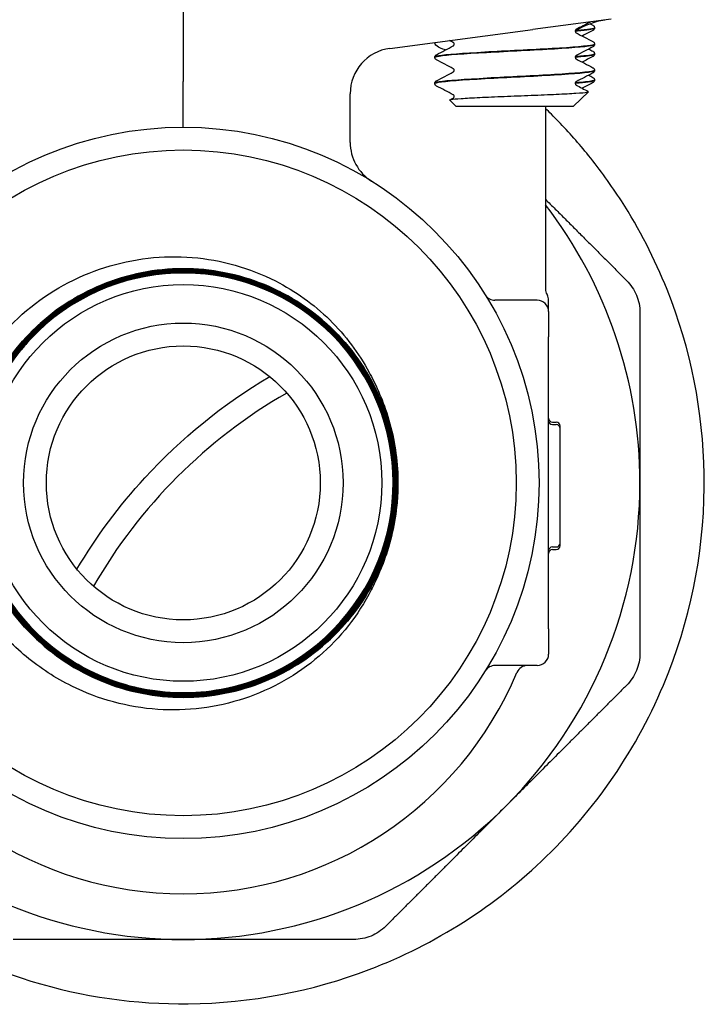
# Model space of a CAD drawing. Header units: inches. Extents: x 24 to 1128, y -94 to 748.
# Tile 485 of 573: x 933.74 to 935.62, y 258.89 to 261.58. Entities that reach past the tile are written whole.
import ezdxf

# ---------------------------------------------------------------- set-up
doc = ezdxf.new("R2010")
doc.units = ezdxf.units.IN
doc.header["$LTSCALE"] = 32
doc.header["$MEASUREMENT"] = 0
doc.layers.add('Visible (ANSI)', color=7, linetype='Continuous', lineweight=30)

msp = doc.modelspace()

# ---------------------------------------------------------------- linework, layer by layer
at = {"layer": 'Visible (ANSI)'}
for p, q in [((934.19166, 262.18862), (934.19166, 261.41225)), ((935.36297, 261.58269), (935.14815, 261.55441)), ((935.31759, 261.55974), (935.31759, 261.55907)), ((934.75713, 261.50293), (935.14815, 261.55441)), ((935.31759, 261.51477), (935.31759, 261.5141)), ((934.88009, 261.47902), (934.88009, 261.47835)), ((935.31759, 261.48824), (935.31759, 261.48757)), ((935.31759, 261.44327), (935.31759, 261.4426)), ((934.19166, 261.28737), (934.19166, 261.41225)), ((934.88009, 261.40752), (934.88009, 261.40685)), ((935.31759, 261.41674), (935.31759, 261.41607)), ((934.64844, 261.24571), (934.64844, 261.379)), ((935.25985, 261.34487), (935.30045, 261.38447)), ((934.93783, 261.34487), (934.92113, 261.36116)), ((934.93783, 261.34487), (935.25985, 261.34487)), ((935.18291, 261.34487), (935.18291, 260.84487)), ((935.16041, 260.81362), (935.04477, 260.81362)), ((935.19166, 260.78237), (935.19166, 260.81298)), ((935.19166, 260.78237), (935.19166, 260.71362)), ((935.19166, 260.58111), (935.19166, 260.71362)), ((935.19166, 260.04614), (935.19166, 260.58111)), ((935.20208, 260.48017), (935.2125, 260.48017)), ((935.20208, 260.47311), (935.2125, 260.47311)), ((935.22291, 260.46267), (935.22291, 260.46975)), ((935.22291, 260.14853), (935.22291, 260.4627)), ((935.20208, 260.13811), (935.2125, 260.13811)), ((935.20208, 260.13105), (935.2125, 260.13105)), ((935.22291, 260.14147), (935.22291, 260.14854)), ((935.19166, 259.91362), (935.19166, 260.04614)), ((935.19166, 259.91362), (935.19166, 259.84487)), ((935.16041, 259.81362), (935.04477, 259.81362))]:
    msp.add_line(p, q, dxfattribs=at)
for radius in [0.97375, 0.91125, 0.54316, 0.4375, 0.375]:
    msp.add_circle((934.19166, 260.31362), radius, dxfattribs=at)
for centre, radius, start, end in [((935.37041, 261.39456), 0.1875, 97.5, 124.32186), ((934.77344, 261.379), 0.125, 97.5, 180), ((934.77344, 261.24571), 0.125, 180, 238.02878), ((934.19166, 260.31362), 1.25, 0, 37.53324), ((934.19166, 260.31362), 0.57441, 139.86113, 136.72231), ((935.21416, 260.84487), 0.03125, 180, 210.68342), ((935.04477, 260.84487), 0.03125, 211.91138, 270), ((935.16041, 260.78237), 0.03125, 0, 90), ((935.16041, 260.81298), 0.03125, 0, 30.68342), ((934.19166, 260.31362), 0.57441, 136.72231, 139.86113), ((935.19166, 259.31362), 1.4375, 119.91628, 150.08372), ((935.20208, 260.49059), 0.01042, 180, 270), ((935.20208, 260.48353), 0.01042, 180, 270), ((935.2125, 260.46975), 0.01042, 0, 90), ((935.2125, 260.4627), 0.01042, 0, 90), ((934.19166, 260.31362), 0.5875, 358.62118, 1.76001), ((934.19166, 260.31362), 1.25, 315, 0), ((935.20208, 260.1277), 0.01042, 90, 180), ((935.20208, 260.12064), 0.01042, 90, 180), ((935.2125, 260.14853), 0.01042, 270, 0), ((935.2125, 260.14147), 0.01042, 270, 0), ((935.16041, 259.84487), 0.03125, 270, 0), ((935.04477, 259.78237), 0.03125, 90, 148.08862), ((935.13374, 259.78237), 0.03125, 90, 157.12307), ((934.19166, 260.17987), 0.99125, 202.87693, 337.12307), ((934.19166, 260.31362), 1.25, 225, 270), ((934.19166, 260.31362), 1.25, 270, 315)]:
    msp.add_arc(centre, radius, start, end, dxfattribs=at)
for points in [[(935.30601, 261.57519), (935.29295, 261.56836), (935.2799, 261.56152), (935.26686, 261.55467)], [(935.31751, 261.55977), (935.31739, 261.55717), (935.29987, 261.55457), (935.26852, 261.55197)], [(935.30544, 261.57044), (935.30792, 261.56914), (935.3104, 261.56784), (935.31288, 261.56655)], [(935.26686, 261.54569), (935.28219, 261.53764), (935.29754, 261.5296), (935.31288, 261.52157)], [(935.31288, 261.55227), (935.30311, 261.54715), (935.29334, 261.54204), (935.28358, 261.53692)], [(934.8848, 261.48582), (934.90015, 261.49385), (934.91549, 261.50189), (934.93083, 261.50994)], [(934.93083, 261.51892), (934.92733, 261.52076), (934.92384, 261.52259), (934.92035, 261.52442)], [(935.31288, 261.50729), (935.29754, 261.49926), (935.28219, 261.49122), (935.26686, 261.48317)], [(935.31288, 261.48077), (935.30311, 261.47565), (935.29334, 261.47054), (935.28358, 261.46542)], [(935.30119, 261.50117), (935.30508, 261.49913), (935.30898, 261.49709), (935.31288, 261.49505)], [(934.93083, 261.44742), (934.91549, 261.45547), (934.90015, 261.46351), (934.8848, 261.47154)], [(935.26686, 261.47419), (935.28219, 261.46614), (935.29754, 261.4581), (935.31288, 261.45007)], [(934.8848, 261.41432), (934.90015, 261.42235), (934.91549, 261.43039), (934.93083, 261.43844)], [(935.31288, 261.43579), (935.29754, 261.42776), (935.28219, 261.41972), (935.26686, 261.41167)], [(935.30119, 261.42967), (935.30508, 261.42763), (935.30898, 261.42559), (935.31288, 261.42355)], [(934.93083, 261.37592), (934.91549, 261.38397), (934.90015, 261.39201), (934.8848, 261.40004)], [(935.26686, 261.40269), (935.27793, 261.39688), (935.28901, 261.39107), (935.3001, 261.38527)], [(935.31288, 261.40927), (935.30311, 261.40415), (935.29334, 261.39904), (935.28358, 261.39392)], [(934.92153, 261.36206), (934.92463, 261.36369), (934.92773, 261.36531), (934.93083, 261.36694)]]:
    msp.add_open_spline(points, degree=3, dxfattribs=at)
for points, knots in [([(935.26735, 261.55121), (935.27185, 261.55157), (935.27608, 261.55194), (935.28002, 261.5523), (935.30433, 261.55456), (935.31715, 261.55682), (935.31733, 261.55907)], [18.15828531, 18.15828531, 18.15828531, 18.15828531, 18.25475373, 18.25475373, 18.25475373, 18.84955592, 18.84955592, 18.84955592, 18.84955592]), ([(935.31288, 261.56655), (935.31367, 261.56614), (935.31451, 261.56564), (935.31591, 261.56419), (935.31641, 261.56355), (935.31724, 261.5619), (935.31754, 261.56085), (935.31759, 261.55977)], [0, 0, 0, 0, 0.028459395, 0.028459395, 0.043235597, 0.043235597, 0.058545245, 0.058545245, 0.058545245, 0.058545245]), ([(935.31759, 261.55905), (935.31753, 261.55759), (935.31698, 261.55622), (935.31574, 261.55434), (935.31507, 261.55373), (935.31391, 261.55284), (935.31339, 261.55253), (935.31288, 261.55227)], [0, 0, 0, 0, 0.020588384, 0.020588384, 0.04017257, 0.04017257, 0.058516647, 0.058516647, 0.058516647, 0.058516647]), ([(935.26686, 261.55468), (935.26686, 261.55468), (935.26662, 261.55458), (935.26586, 261.55379), (935.2655, 261.55333), (935.26487, 261.552), (935.26464, 261.5511), (935.26464, 261.55018)], [0.002645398, 0.002645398, 0.002645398, 0.002645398, 0.027589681, 0.027589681, 0.042171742, 0.042171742, 0.057287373, 0.057287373, 0.057287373, 0.057287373]), ([(935.26464, 261.55018), (935.26464, 261.5488), (935.2652, 261.54751), (935.26614, 261.54622), (935.26649, 261.54595), (935.2668, 261.54572), (935.26686, 261.54569), (935.26686, 261.54569)], [0, 0, 0, 0, 0.022828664, 0.022828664, 0.041633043, 0.041633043, 0.054614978, 0.054614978, 0.054614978, 0.054614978]), ([(934.90965, 261.49884), (934.90685, 261.49945), (934.90424, 261.50019), (934.89291, 261.50409), (934.88665, 261.50836), (934.87947, 261.51588), (934.87906, 261.51899), (934.88216, 261.51939)], [0.67526477, 0.67526477, 0.67526477, 0.67526477, 0.71949334, 0.71949334, 0.88239765, 0.88239765, 1.0591032, 1.0591032, 1.0591032, 1.0591032]), ([(935.31731, 261.51479), (935.31744, 261.51358), (935.31395, 261.51237), (935.3067, 261.51116), (935.28684, 261.50785), (935.23913, 261.50453), (935.17993, 261.50121), (935.12083, 261.4979), (935.05137, 261.49459), (934.99531, 261.49128), (934.93933, 261.48798), (934.89774, 261.48467), (934.88473, 261.48136), (934.88165, 261.48058), (934.88018, 261.4798), (934.88026, 261.47902)], [-21.1829178, -21.1829178, -21.1829178, -21.1829178, -20.8637276, -20.8637276, -20.8637276, -19.9895633, -19.9895633, -19.9895633, -19.1167884, -19.1167884, -19.1167884, -18.2452653, -18.2452653, -18.2452653, -18.0390086, -18.0390086, -18.0390086, -18.0390086]), ([(934.88039, 261.47832), (934.88026, 261.47958), (934.88403, 261.48084), (934.89185, 261.4821), (934.91266, 261.48544), (934.96172, 261.48879), (935.02194, 261.49214), (935.08214, 261.49548), (935.15232, 261.49883), (935.20803, 261.50217), (935.26374, 261.50551), (935.30391, 261.50886), (935.31456, 261.5122), (935.31658, 261.51283), (935.31753, 261.51347), (935.31747, 261.5141)], [11.7535067, 11.7535067, 11.7535067, 11.7535067, 12.0852563, 12.0852563, 12.0852563, 12.9673891, 12.9673891, 12.9673891, 13.8492593, 13.8492593, 13.8492593, 14.7308693, 14.7308693, 14.7308693, 14.8974159, 14.8974159, 14.8974159, 14.8974159]), ([(934.93305, 261.51443), (934.93305, 261.51582), (934.93248, 261.51711), (934.93155, 261.5184), (934.93119, 261.51867), (934.93088, 261.5189), (934.93082, 261.51893), (934.93082, 261.51893)], [0, 0, 0, 0, 0.022828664, 0.022828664, 0.041633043, 0.041633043, 0.054614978, 0.054614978, 0.054614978, 0.054614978]), ([(934.93082, 261.50994), (934.93082, 261.50994), (934.93106, 261.51003), (934.93182, 261.51083), (934.93218, 261.51128), (934.93281, 261.51261), (934.93305, 261.51352), (934.93305, 261.51443)], [0.002645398, 0.002645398, 0.002645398, 0.002645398, 0.027589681, 0.027589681, 0.042171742, 0.042171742, 0.057287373, 0.057287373, 0.057287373, 0.057287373]), ([(935.31288, 261.52157), (935.31367, 261.52116), (935.31451, 261.52066), (935.31591, 261.51922), (935.31641, 261.51858), (935.31724, 261.51693), (935.31754, 261.51588), (935.31759, 261.51479)], [0, 0, 0, 0, 0.028459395, 0.028459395, 0.043235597, 0.043235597, 0.058545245, 0.058545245, 0.058545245, 0.058545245]), ([(935.31759, 261.51407), (935.31753, 261.51262), (935.31698, 261.51125), (935.31574, 261.50937), (935.31507, 261.50876), (935.31391, 261.50787), (935.31339, 261.50756), (935.31288, 261.50729)], [0, 0, 0, 0, 0.020588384, 0.020588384, 0.04017257, 0.04017257, 0.058516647, 0.058516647, 0.058516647, 0.058516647]), ([(934.88009, 261.47904), (934.88016, 261.4805), (934.8807, 261.48187), (934.88195, 261.48375), (934.88261, 261.48436), (934.88377, 261.48525), (934.88429, 261.48556), (934.8848, 261.48582)], [0, 0, 0, 0, 0.020588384, 0.020588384, 0.04017257, 0.04017257, 0.058516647, 0.058516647, 0.058516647, 0.058516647]), ([(934.8848, 261.47154), (934.88402, 261.47195), (934.88317, 261.47245), (934.88177, 261.4739), (934.88127, 261.47453), (934.88045, 261.47619), (934.88014, 261.47724), (934.88009, 261.47832)], [0, 0, 0, 0, 0.028459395, 0.028459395, 0.043235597, 0.043235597, 0.058545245, 0.058545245, 0.058545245, 0.058545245]), ([(935.26457, 261.47949), (935.27551, 261.48036), (935.28503, 261.48123), (935.29276, 261.4821), (935.30899, 261.48392), (935.31721, 261.48575), (935.31726, 261.48757)], [11.856103, 11.856103, 11.856103, 11.856103, 12.08525626, 12.08525626, 12.08525626, 12.56637061, 12.56637061, 12.56637061, 12.56637061]), ([(935.26686, 261.48318), (935.26686, 261.48318), (935.26662, 261.48308), (935.26586, 261.48229), (935.2655, 261.48183), (935.26487, 261.4805), (935.26464, 261.4796), (935.26464, 261.47868)], [0.002645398, 0.002645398, 0.002645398, 0.002645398, 0.027589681, 0.027589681, 0.042171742, 0.042171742, 0.057287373, 0.057287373, 0.057287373, 0.057287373]), ([(935.26464, 261.47868), (935.26464, 261.4773), (935.2652, 261.47601), (935.26614, 261.47472), (935.26649, 261.47445), (935.2668, 261.47422), (935.26686, 261.47419), (935.26686, 261.47419)], [0, 0, 0, 0, 0.022828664, 0.022828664, 0.041633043, 0.041633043, 0.054614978, 0.054614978, 0.054614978, 0.054614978]), ([(935.31736, 261.48827), (935.31727, 261.48597), (935.30398, 261.48367), (935.27885, 261.48136), (935.2745, 261.48097), (935.2698, 261.48057), (935.2648, 261.48017)], [-18.85187252, -18.85187252, -18.85187252, -18.85187252, -18.24526525, -18.24526525, -18.24526525, -18.14024166, -18.14024166, -18.14024166, -18.14024166]), ([(935.31288, 261.49505), (935.31367, 261.49464), (935.31451, 261.49414), (935.31591, 261.49269), (935.31641, 261.49205), (935.31724, 261.4904), (935.31754, 261.48935), (935.31759, 261.48827)], [0, 0, 0, 0, 0.028459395, 0.028459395, 0.043235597, 0.043235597, 0.058545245, 0.058545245, 0.058545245, 0.058545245]), ([(935.31759, 261.48755), (935.31753, 261.48609), (935.31698, 261.48472), (935.31574, 261.48284), (935.31507, 261.48223), (935.31391, 261.48134), (935.31339, 261.48103), (935.31288, 261.48077)], [0, 0, 0, 0, 0.020588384, 0.020588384, 0.04017257, 0.04017257, 0.058516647, 0.058516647, 0.058516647, 0.058516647]), ([(935.31288, 261.45007), (935.31367, 261.44966), (935.31451, 261.44916), (935.31591, 261.44772), (935.31641, 261.44708), (935.31724, 261.44543), (935.31754, 261.44438), (935.31759, 261.44329)], [0, 0, 0, 0, 0.028459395, 0.028459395, 0.043235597, 0.043235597, 0.058545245, 0.058545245, 0.058545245, 0.058545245]), ([(935.31747, 261.44329), (935.31756, 261.44267), (935.31664, 261.44204), (935.31468, 261.44141), (935.30421, 261.43806), (935.26405, 261.4347), (935.20826, 261.43135), (935.15296, 261.42803), (935.08337, 261.42471), (935.02342, 261.42139), (934.96267, 261.41802), (934.91302, 261.41465), (934.89198, 261.41129), (934.88413, 261.41003), (934.88031, 261.40877), (934.8804, 261.40752)], [-14.8997325, -14.8997325, -14.8997325, -14.8997325, -14.7341258, -14.7341258, -14.7341258, -13.8504415, -13.8504415, -13.8504415, -12.9746304, -12.9746304, -12.9746304, -12.0870096, -12.0870096, -12.0870096, -11.7558233, -11.7558233, -11.7558233, -11.7558233]), ([(934.88046, 261.40682), (934.88035, 261.40838), (934.88617, 261.40993), (934.89802, 261.41149), (934.92398, 261.41489), (934.97836, 261.4183), (935.04157, 261.42171), (935.10429, 261.42509), (935.17442, 261.42847), (935.22707, 261.43185), (935.27931, 261.43521), (935.31332, 261.43856), (935.3172, 261.44191), (935.31746, 261.44214), (935.31758, 261.44237), (935.31757, 261.4426)], [5.4703213, 5.4703213, 5.4703213, 5.4703213, 5.8802797, 5.8802797, 5.8802797, 6.7785359, 6.7785359, 6.7785359, 7.6697745, 7.6697745, 7.6697745, 8.5540503, 8.5540503, 8.5540503, 8.6142306, 8.6142306, 8.6142306, 8.6142306]), ([(934.93305, 261.44293), (934.93305, 261.44432), (934.93248, 261.44561), (934.93155, 261.4469), (934.93119, 261.44717), (934.93088, 261.4474), (934.93082, 261.44743), (934.93082, 261.44743)], [0, 0, 0, 0, 0.022828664, 0.022828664, 0.041633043, 0.041633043, 0.054614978, 0.054614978, 0.054614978, 0.054614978]), ([(934.93082, 261.43844), (934.93082, 261.43844), (934.93106, 261.43853), (934.93182, 261.43933), (934.93218, 261.43978), (934.93281, 261.44111), (934.93305, 261.44202), (934.93305, 261.44293)], [0.002645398, 0.002645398, 0.002645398, 0.002645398, 0.027589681, 0.027589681, 0.042171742, 0.042171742, 0.057287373, 0.057287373, 0.057287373, 0.057287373]), ([(935.31759, 261.44257), (935.31753, 261.44112), (935.31698, 261.43975), (935.31574, 261.43787), (935.31507, 261.43726), (935.31391, 261.43637), (935.31339, 261.43606), (935.31288, 261.43579)], [0, 0, 0, 0, 0.020588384, 0.020588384, 0.04017257, 0.04017257, 0.058516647, 0.058516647, 0.058516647, 0.058516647]), ([(935.31288, 261.42355), (935.31367, 261.42314), (935.31451, 261.42264), (935.31591, 261.42119), (935.31641, 261.42055), (935.31724, 261.4189), (935.31754, 261.41785), (935.31759, 261.41677)], [0, 0, 0, 0, 0.028459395, 0.028459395, 0.043235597, 0.043235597, 0.058545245, 0.058545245, 0.058545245, 0.058545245]), ([(934.88009, 261.40754), (934.88016, 261.409), (934.8807, 261.41037), (934.88195, 261.41225), (934.88261, 261.41286), (934.88377, 261.41375), (934.88429, 261.41406), (934.8848, 261.41432)], [0, 0, 0, 0, 0.020588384, 0.020588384, 0.04017257, 0.04017257, 0.058516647, 0.058516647, 0.058516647, 0.058516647]), ([(934.8848, 261.40004), (934.88402, 261.40045), (934.88317, 261.40095), (934.88177, 261.4024), (934.88127, 261.40303), (934.88045, 261.40469), (934.88014, 261.40574), (934.88009, 261.40682)], [0, 0, 0, 0, 0.028459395, 0.028459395, 0.043235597, 0.043235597, 0.058545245, 0.058545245, 0.058545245, 0.058545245]), ([(935.26449, 261.40799), (935.27916, 261.40916), (935.29129, 261.41032), (935.30007, 261.41149), (935.31159, 261.41302), (935.31728, 261.41454), (935.31723, 261.41607)], [5.57291769, 5.57291769, 5.57291769, 5.57291769, 5.88027969, 5.88027969, 5.88027969, 6.28318531, 6.28318531, 6.28318531, 6.28318531]), ([(935.26686, 261.41168), (935.26686, 261.41168), (935.26662, 261.41158), (935.26586, 261.41079), (935.2655, 261.41033), (935.26487, 261.409), (935.26464, 261.4081), (935.26464, 261.40718)], [0.002645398, 0.002645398, 0.002645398, 0.002645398, 0.027589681, 0.027589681, 0.042171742, 0.042171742, 0.057287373, 0.057287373, 0.057287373, 0.057287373]), ([(935.26464, 261.40718), (935.26464, 261.4058), (935.2652, 261.40451), (935.26614, 261.40322), (935.26649, 261.40295), (935.2668, 261.40272), (935.26686, 261.40269), (935.26686, 261.40269)], [0, 0, 0, 0, 0.022828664, 0.022828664, 0.041633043, 0.041633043, 0.054614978, 0.054614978, 0.054614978, 0.054614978]), ([(935.31725, 261.41677), (935.31729, 261.41494), (935.30913, 261.41311), (935.29294, 261.41129), (935.2852, 261.41041), (935.27567, 261.40954), (935.2647, 261.40867)], [-12.56868721, -12.56868721, -12.56868721, -12.56868721, -12.08700959, -12.08700959, -12.08700959, -11.85705635, -11.85705635, -11.85705635, -11.85705635]), ([(935.31759, 261.41605), (935.31753, 261.41459), (935.31698, 261.41322), (935.31574, 261.41134), (935.31507, 261.41073), (935.31391, 261.40984), (935.31339, 261.40953), (935.31288, 261.40927)], [0, 0, 0, 0, 0.020588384, 0.020588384, 0.04017257, 0.04017257, 0.058516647, 0.058516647, 0.058516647, 0.058516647]), ([(934.92113, 261.36116), (934.92049, 261.36178), (934.92175, 261.3624), (934.92977, 261.364), (934.93916, 261.36495), (934.96597, 261.36689), (934.98324, 261.36784), (935.02361, 261.36977), (935.04638, 261.37073), (935.09457, 261.37266), (935.11954, 261.37361), (935.16844, 261.37554), (935.19186, 261.3765), (935.23401, 261.37843), (935.25226, 261.37939), (935.28103, 261.38132), (935.29116, 261.38227), (935.30016, 261.38392), (935.30138, 261.38459), (935.3001, 261.38527)], [-2.4713623, -2.4713623, -2.4713623, -2.4713623, -2.3561612, -2.3561612, -2.1756508, -2.1756508, -1.9922583, -1.9922583, -1.8059847, -1.8059847, -1.6168306, -1.6168306, -1.424797, -1.424797, -1.2298846, -1.2298846, -1.0320942, -1.0320942, -0.8910547, -0.8910547, -0.8910547, -0.8910547]), ([(934.93305, 261.37143), (934.93305, 261.37282), (934.93248, 261.37411), (934.93155, 261.3754), (934.93119, 261.37567), (934.93088, 261.3759), (934.93082, 261.37593), (934.93082, 261.37593)], [0, 0, 0, 0, 0.022828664, 0.022828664, 0.041633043, 0.041633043, 0.054614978, 0.054614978, 0.054614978, 0.054614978]), ([(934.93082, 261.36694), (934.93082, 261.36694), (934.93106, 261.36703), (934.93182, 261.36783), (934.93218, 261.36828), (934.93281, 261.36961), (934.93305, 261.37052), (934.93305, 261.37143)], [0.002645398, 0.002645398, 0.002645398, 0.002645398, 0.027589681, 0.027589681, 0.042171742, 0.042171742, 0.057287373, 0.057287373, 0.057287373, 0.057287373]), ([(933.20041, 261.33889), (933.19557, 261.33421), (933.19076, 261.32949), (933.04, 261.17954), (932.92619, 261.00345), (932.79105, 260.63756), (932.76007, 260.45378), (932.77181, 260.10351), (932.80505, 259.94029), (932.90249, 259.69666), (932.94622, 259.6124), (933.0237, 259.49403), (933.05087, 259.45661), (933.10211, 259.39282), (933.1254, 259.36595), (933.17552, 259.3123), (933.20245, 259.2857), (933.27342, 259.22093), (933.31871, 259.18443), (933.49217, 259.06126), (933.63029, 258.99404), (933.91624, 258.90653), (934.06169, 258.88622), (934.37702, 258.88924), (934.54454, 258.92182), (934.88193, 259.0507), (935.04668, 259.15606), (935.33027, 259.43145), (935.44547, 259.60329), (935.58649, 259.96546), (935.62066, 260.14889), (935.61476, 260.50787), (935.58124, 260.67942), (935.48225, 260.92711), (935.44044, 261.00839), (935.36314, 261.1285), (935.33308, 261.1701), (935.27474, 261.24228), (935.24728, 261.27339), (935.21216, 261.30982), (935.20577, 261.31633), (935.19932, 261.32277), (935.19389, 261.32819), (935.18842, 261.33356), (935.18291, 261.33889)], [5.9352871, 5.9352871, 5.9352871, 5.9352871, 5.9921197, 5.9921197, 7.7291756, 7.7291756, 9.2390086, 9.2390086, 10.5435709, 10.5435709, 11.2728459, 11.2728459, 11.6258315, 11.6258315, 11.8968723, 11.8968723, 12.1854452, 12.1854452, 12.6300643, 12.6300643, 13.8170477, 13.8170477, 14.9868598, 14.9868598, 16.3855901, 16.3855901, 18.0118875, 18.0118875, 19.7159295, 19.7159295, 21.2114917, 21.2114917, 22.568907, 22.568907, 23.2689868, 23.2689868, 23.6603838, 23.6603838, 23.97652, 23.97652, 24.0460114, 24.0460114, 24.0460114, 24.1044605, 24.1044605, 24.1044605, 24.1044605]), ([(933.60687, 260.59179), (933.64577, 260.66582), (933.69864, 260.73161), (933.82579, 260.83819), (933.89853, 260.87834), (934.05414, 260.92787), (934.13536, 260.93725), (934.29553, 260.92421), (934.37296, 260.90241), (934.49857, 260.8385), (934.54864, 260.80262), (934.6356, 260.7175), (934.67215, 260.66891), (934.70071, 260.61564)], [0, 0, 0, 0, 0.637222, 0.637222, 1.2647089, 1.2647089, 1.8824576, 1.8824576, 2.490465, 2.490465, 2.9578106, 2.9578106, 3.4191938, 3.4191938, 3.4191938, 3.4191938]), ([(933.77347, 260.7074), (933.75039, 260.68291), (933.72945, 260.65637), (933.66994, 260.56548), (933.64157, 260.49546), (933.61328, 260.34849), (933.61363, 260.27293), (933.64328, 260.1262), (933.6723, 260.05643), (933.75546, 259.93193), (933.80882, 259.8784), (933.93305, 259.79479), (934.00275, 259.76552), (934.14945, 259.73535), (934.22505, 259.73474), (934.37224, 259.76255), (934.44242, 259.7907), (934.56805, 259.87234), (934.62229, 259.92504), (934.70752, 260.04828), (934.73769, 260.11765), (934.76973, 260.26405), (934.7713, 260.33969), (934.74534, 260.48732), (934.71807, 260.5579), (934.63798, 260.68463), (934.58593, 260.73957), (934.4637, 260.82641), (934.39468, 260.85748), (934.2486, 260.8914), (934.17293, 260.89392), (934.02489, 260.86983), (933.95393, 260.84343), (933.82611, 260.7649), (933.77047, 260.71352), (933.68203, 260.59232), (933.65007, 260.52365), (933.61428, 260.37792), (933.61079, 260.30224), (933.63303, 260.15381), (933.65854, 260.08247), (933.73549, 259.95358), (933.7862, 259.89726), (933.90635, 259.80724), (933.97465, 259.77439), (934.12001, 259.73673), (934.19568, 259.73228), (934.34449, 259.75264), (934.41619, 259.77727), (934.54613, 259.85263), (934.60312, 259.90264), (934.69472, 260.02172), (934.72846, 260.08965), (934.76798, 260.23462), (934.7734, 260.31028), (934.75491, 260.45942), (934.73118, 260.53148), (934.65742, 260.66245), (934.6081, 260.72011), (934.49011, 260.81327), (934.42258, 260.84789), (934.27802, 260.88927), (934.20239, 260.89565), (934.05293, 260.87904), (933.98053, 260.85621), (933.84855, 260.78407), (933.79023, 260.73545), (933.69551, 260.61858), (933.66003, 260.55144), (933.61678, 260.40734), (933.60944, 260.33174), (933.62417, 260.18198), (933.64609, 260.10925), (933.71659, 259.97628), (933.7645, 259.91731), (933.88024, 259.82106), (933.94696, 259.7847), (934.09061, 259.7396), (934.16615, 259.7313), (934.31618, 259.74413), (934.38923, 259.76515), (934.52318, 259.83401), (934.58278, 259.88119), (934.68056, 259.99578), (934.71779, 260.06208), (934.76473, 260.20523), (934.774, 260.28071), (934.76306, 260.43099), (934.74296, 260.50435), (934.67576, 260.63924), (934.6293, 260.69948), (934.51589, 260.79877), (934.45003, 260.83686), (934.30739, 260.88565), (934.23198, 260.89587), (934.08148, 260.88684), (934.00782, 260.86765), (933.872, 260.80213), (933.81114, 260.75641), (933.71036, 260.6442), (933.67141, 260.57877), (933.62078, 260.43667), (933.6096, 260.36135), (933.61673, 260.21065), (933.63498, 260.1367), (933.69882, 259.99997), (933.7438, 259.9385), (933.8548, 259.83624), (933.91976, 259.79644), (934.0613, 259.74398), (934.13653, 259.73183), (934.28741, 259.73706), (934.36162, 259.75438), (934.49924, 259.81653), (934.56132, 259.86075), (934.66505, 259.97051), (934.7057, 260.03501), (934.75998, 260.17596), (934.77309, 260.25108), (934.76978, 260.40211), (934.75338, 260.47659), (934.69295, 260.61507), (934.64949, 260.67775), (934.54098, 260.78293), (934.47696, 260.82442), (934.33661, 260.88052), (934.26162, 260.89459), (934.11046, 260.89319), (934.03574, 260.87773), (933.89641, 260.81902), (933.83314, 260.77633), (933.72652, 260.66909), (933.6842, 260.60556), (933.62629, 260.46585), (933.61126, 260.391), (933.61074, 260.23973), (933.62526, 260.16477), (933.68224, 260.02461), (933.72415, 259.96077), (933.83009, 259.85273), (933.89312, 259.80958), (934.03218, 259.74986), (934.10688, 259.73387), (934.25823, 259.73143), (934.33342, 259.74501), (934.47438, 259.80024), (934.53879, 259.84136), (934.64823, 259.946), (934.69221, 260.00851), (934.75373, 260.1469), (934.77067, 260.22144), (934.77503, 260.37284), (934.7624, 260.44825), (934.70893, 260.58998), (934.6686, 260.65496), (934.56529, 260.76579), (934.5033, 260.81058), (934.36562, 260.87389), (934.29125, 260.89179), (934.13982, 260.89807), (934.06421, 260.88639), (933.92171, 260.83469), (933.85619, 260.79516), (933.74399, 260.6932), (933.69838, 260.63174), (933.63329, 260.49479), (933.61443, 260.4206), (933.60622, 260.26917), (933.61696, 260.19336), (933.66688, 260.05013), (933.7056, 259.98407), (933.80619, 259.87051), (933.86711, 259.8241), (934.00331, 259.75723), (934.0773, 259.73742), (934.22872, 259.72729), (934.3047, 259.73706), (934.44865, 259.7852), (934.51523, 259.8231), (934.63014, 259.92231), (934.67735, 259.98267), (934.74598, 260.1181), (934.76674, 260.19188), (934.7788, 260.34326), (934.76998, 260.41941), (934.72365, 260.56405), (934.68657, 260.63115), (934.58876, 260.74738), (934.52897, 260.79539), (934.39433, 260.86577), (934.32077, 260.88748), (934.16946, 260.90147), (934.09316, 260.89362), (933.94785, 260.84909), (933.88024, 260.81284), (933.7627, 260.71645), (933.71391, 260.65723), (933.64177, 260.52341), (933.61912, 260.45009), (933.6032, 260.29887), (933.61009, 260.22243), (933.6528, 260.07647), (933.68821, 260.00836), (933.78316, 259.88953), (933.84179, 259.83996), (933.97478, 259.76609), (934.04785, 259.74249), (934.19895, 259.72465), (934.27553, 259.73057), (934.42211, 259.77145), (934.49071, 259.80601), (934.61081, 259.89951), (934.66115, 259.95755), (934.73676, 260.08967), (934.76129, 260.16249), (934.78107, 260.31344), (934.77611, 260.39014), (934.73707, 260.53732), (934.70336, 260.6064), (934.61133, 260.72775), (934.5539, 260.77886), (934.42267, 260.85618), (934.35012, 260.88166), (934.19933, 260.90336), (934.12253, 260.89937), (933.97477, 260.86218), (933.90522, 260.82932), (933.78263, 260.73879), (933.73077, 260.68197), (933.65173, 260.55165), (933.62532, 260.47938), (933.60169, 260.32878), (933.60471, 260.25188), (933.64005, 260.10357), (933.67204, 260.03357), (933.76107, 259.90976), (933.81726, 259.85714), (933.94665, 259.77641), (934.01862, 259.74907), (934.16901, 259.72351), (934.24599, 259.72555), (934.39484, 259.75903), (934.46528, 259.79015), (934.59029, 259.87766), (934.64365, 259.93321), (934.72607, 260.06166), (934.75434, 260.13332), (934.78182, 260.28347), (934.78076, 260.36051), (934.74915, 260.50987), (934.7189, 260.58075), (934.63293, 260.70694), (934.57803, 260.76103), (934.45056, 260.84513), (934.37921, 260.87433), (934.22933, 260.90373), (934.15223, 260.90364), (934.00239, 260.87392), (933.93108, 260.84455), (933.80373, 260.76014), (933.74891, 260.70589), (933.66314, 260.57941), (933.63302, 260.5084), (933.60171, 260.3588), (933.60081, 260.28166), (933.62865, 260.13135), (933.65713, 260.05964), (933.73997, 259.93114), (933.79356, 259.8756), (933.91901, 259.78818), (933.98969, 259.75714), (934.13897, 259.72391), (934.21615, 259.72204), (934.36689, 259.74798), (934.43901, 259.77556), (934.56862, 259.85683), (934.62488, 259.90973), (934.70348, 260.01953), (934.73024, 260.07196), (934.76739, 260.18298), (934.77756, 260.24096), (934.77899, 260.29949)], [24.7442257, 24.7442257, 24.7442257, 24.7442257, 25.0019287, 25.0019287, 25.572211, 25.572211, 26.1425846, 26.1425846, 26.7130496, 26.7130496, 27.283606, 27.283606, 27.8542538, 27.8542538, 28.4249929, 28.4249929, 28.9958235, 28.9958235, 29.5667455, 29.5667455, 30.1377589, 30.1377589, 30.7088637, 30.7088637, 31.2800598, 31.2800598, 31.8513474, 31.8513474, 32.4227264, 32.4227264, 32.9941967, 32.9941967, 33.5657585, 33.5657585, 34.1374116, 34.1374116, 34.7091561, 34.7091561, 35.2809921, 35.2809921, 35.8529194, 35.8529194, 36.4249381, 36.4249381, 36.9970482, 36.9970482, 37.5692497, 37.5692497, 38.1415426, 38.1415426, 38.7139268, 38.7139268, 39.2864025, 39.2864025, 39.8589696, 39.8589696, 40.431628, 40.431628, 41.0043778, 41.0043778, 41.5772191, 41.5772191, 42.1501517, 42.1501517, 42.7231757, 42.7231757, 43.2962911, 43.2962911, 43.8694978, 43.8694978, 44.442796, 44.442796, 45.0161856, 45.0161856, 45.5896665, 45.5896665, 46.1632388, 46.1632388, 46.7369025, 46.7369025, 47.3106576, 47.3106576, 47.8845041, 47.8845041, 48.458442, 48.458442, 49.0324712, 49.0324712, 49.6065919, 49.6065919, 50.1808039, 50.1808039, 50.7551073, 50.7551073, 51.3295021, 51.3295021, 51.9039883, 51.9039883, 52.4785658, 52.4785658, 53.0532348, 53.0532348, 53.6279951, 53.6279951, 54.2028468, 54.2028468, 54.7777899, 54.7777899, 55.3528244, 55.3528244, 55.9279502, 55.9279502, 56.5031675, 56.5031675, 57.0784761, 57.0784761, 57.6538761, 57.6538761, 58.2293675, 58.2293675, 58.8049502, 58.8049502, 59.3806244, 59.3806244, 59.9563899, 59.9563899, 60.5322468, 60.5322468, 61.1081951, 61.1081951, 61.6842347, 61.6842347, 62.2603657, 62.2603657, 62.8365881, 62.8365881, 63.4129019, 63.4129019, 63.9893071, 63.9893071, 64.5658036, 64.5658036, 65.1423916, 65.1423916, 65.7190709, 65.7190709, 66.2958415, 66.2958415, 66.8727036, 66.8727036, 67.449657, 67.449657, 68.0267018, 68.0267018, 68.603838, 68.603838, 69.1810655, 69.1810655, 69.7583844, 69.7583844, 70.3357947, 70.3357947, 70.9132964, 70.9132964, 71.4908894, 71.4908894, 72.0685738, 72.0685738, 72.6463496, 72.6463496, 73.2242168, 73.2242168, 73.8021753, 73.8021753, 74.3802252, 74.3802252, 74.9583665, 74.9583665, 75.5365991, 75.5365991, 76.1149231, 76.1149231, 76.6933385, 76.6933385, 77.2718453, 77.2718453, 77.8504434, 77.8504434, 78.4291329, 78.4291329, 79.0079138, 79.0079138, 79.586786, 79.586786, 80.1657496, 80.1657496, 80.7448046, 80.7448046, 81.3239509, 81.3239509, 81.9031886, 81.9031886, 82.4825177, 82.4825177, 83.0619381, 83.0619381, 83.6414499, 83.6414499, 84.2210531, 84.2210531, 84.8007477, 84.8007477, 85.3805336, 85.3805336, 85.9604108, 85.9604108, 86.5403795, 86.5403795, 87.1204395, 87.1204395, 87.7005908, 87.7005908, 88.2808336, 88.2808336, 88.8611677, 88.8611677, 89.4415931, 89.4415931, 90.0221099, 90.0221099, 90.6027181, 90.6027181, 91.1834177, 91.1834177, 91.7642086, 91.7642086, 92.3450909, 92.3450909, 92.9260645, 92.9260645, 93.5071295, 93.5071295, 94.0882858, 94.0882858, 94.6695336, 94.6695336, 95.2508726, 95.2508726, 95.8323031, 95.8323031, 96.4138249, 96.4138249, 96.995438, 96.995438, 97.5771426, 97.5771426, 98.1589384, 98.1589384, 98.7408257, 98.7408257, 99.3228043, 99.3228043, 99.9048742, 99.9048742, 100.4870355, 100.4870355, 101.0692882, 101.0692882, 101.6516322, 101.6516322, 102.2340676, 102.2340676, 102.8165944, 102.8165944, 103.3992125, 103.3992125, 103.9819219, 103.9819219, 104.4277936, 104.4277936, 104.8737194, 104.8737194, 104.8737194, 104.8737194]), ([(934.77889, 260.33167), (934.7812, 260.25519), (934.76856, 260.17898), (934.71477, 260.03573), (934.67414, 259.97005), (934.56999, 259.85797), (934.50747, 259.81265), (934.36859, 259.74853), (934.29355, 259.73034), (934.14074, 259.72377), (934.06444, 259.73544), (933.9206, 259.78738), (933.85445, 259.82714), (933.74114, 259.92979), (933.69505, 259.99169), (933.62922, 260.12966), (933.61009, 260.20441), (933.60159, 260.35703), (933.61228, 260.43343), (933.66236, 260.57782), (933.70126, 260.64442), (933.8024, 260.75896), (933.86367, 260.80579), (934.0007, 260.87333), (934.07516, 260.89339), (934.22755, 260.90383), (934.30403, 260.89411), (934.44895, 260.8459), (934.516, 260.80787), (934.63174, 260.70826), (934.67932, 260.64762), (934.74854, 260.51154), (934.76953, 260.4374), (934.78189, 260.28525), (934.77315, 260.2087), (934.72681, 260.06327), (934.68967, 259.99579), (934.59159, 259.87887), (934.53161, 259.83056), (934.3965, 259.75966), (934.32267, 259.73774), (934.17079, 259.72346), (934.09418, 259.73123), (933.94828, 259.77569), (933.88037, 259.81195), (933.7623, 259.90848), (933.71326, 259.9678), (933.64069, 260.10191), (933.61786, 260.17541), (933.60166, 260.327), (933.60845, 260.40365), (933.65103, 260.55001), (933.68641, 260.61833), (933.78136, 260.73754), (933.84003, 260.7873), (933.97312, 260.86151), (934.04627, 260.88526), (934.19755, 260.90337), (934.27423, 260.89756), (934.42103, 260.85686), (934.48974, 260.82238), (934.61007, 260.729), (934.66054, 260.67101), (934.73638, 260.53896), (934.76104, 260.46616), (934.78105, 260.31522), (934.77622, 260.23852), (934.73742, 260.09131), (934.70383, 260.02221), (934.61204, 259.90078), (934.55473, 259.84962), (934.42374, 259.77216), (934.3513, 259.74659), (934.20073, 259.72468), (934.12402, 259.72854), (933.97643, 259.76545), (933.90695, 259.79814), (933.78445, 259.88832), (933.7326, 259.94493), (933.65353, 260.07486), (933.62707, 260.14691), (933.60326, 260.2971), (933.60615, 260.3738), (933.64116, 260.52175), (933.67294, 260.5916), (933.7615, 260.71515), (933.81742, 260.76768), (933.94625, 260.84834), (934.01791, 260.8757), (934.16769, 260.90139), (934.24437, 260.89948), (934.39266, 260.86637), (934.46286, 260.83549), (934.58745, 260.74856), (934.64065, 260.69335), (934.72288, 260.56564), (934.75113, 260.49437), (934.7787, 260.34503), (934.77776, 260.26838), (934.74655, 260.11978), (934.71659, 260.04924), (934.6313, 259.92364), (934.5768, 259.86978), (934.45023, 259.78599), (934.37937, 259.75686), (934.23048, 259.72742), (934.15388, 259.72738), (934.00499, 259.75668), (933.93413, 259.78573), (933.80754, 259.86936), (933.75302, 259.92314), (933.66769, 260.04856), (933.63768, 260.119), (933.60637, 260.2674), (933.60537, 260.34395), (933.63276, 260.4931), (933.66089, 260.56428), (933.74286, 260.69184), (933.7959, 260.747), (933.92015, 260.83386), (933.99016, 260.86474), (934.13806, 260.8979), (934.21453, 260.89988), (934.36393, 260.8744), (934.43541, 260.84719), (934.56392, 260.7669), (934.61971, 260.71459), (934.70808, 260.59153), (934.73982, 260.52197), (934.77484, 260.3746), (934.77778, 260.2982), (934.75421, 260.14859), (934.72793, 260.07681), (934.64933, 259.94739), (934.59776, 259.89097), (934.47591, 259.80111), (934.4068, 259.76851), (934.25998, 259.73165), (934.18368, 259.72774), (934.03388, 259.74939), (933.96182, 259.77475), (933.83149, 259.85166), (933.77447, 259.90247), (933.68312, 260.02309), (933.64967, 260.09174), (933.61098, 260.23798), (933.6061, 260.31418), (933.62584, 260.46414), (933.65027, 260.53647), (933.72547, 260.66768), (933.77552, 260.72531), (933.89489, 260.81812), (933.96307, 260.85241), (934.10872, 260.89293), (934.1848, 260.89877), (934.3349, 260.88094), (934.40749, 260.85745), (934.53955, 260.78397), (934.59777, 260.73468), (934.69203, 260.61657), (934.72716, 260.54888), (934.76949, 260.40385), (934.77629, 260.3279), (934.76038, 260.17768), (934.73783, 260.10485), (934.66607, 259.97195), (934.61756, 259.91315), (934.50073, 259.81747), (934.43353, 259.7815), (934.28914, 259.73736), (934.21333, 259.72961), (934.06302, 259.7436), (933.98996, 259.76522), (933.85625, 259.83523), (933.79687, 259.88297), (933.69978, 259.9985), (933.66299, 260.06519), (933.61705, 260.20892), (933.60835, 260.28457), (933.62043, 260.43495), (933.6411, 260.50823), (933.70937, 260.64274), (933.75632, 260.70267), (933.87054, 260.80115), (933.93671, 260.83876), (934.07975, 260.88649), (934.15524, 260.89615), (934.30566, 260.88598), (934.37915, 260.86625), (934.51442, 260.79973), (934.57491, 260.75358), (934.67477, 260.64069), (934.71319, 260.57504), (934.76269, 260.43271), (934.7733, 260.3574), (934.76504, 260.20696), (934.74626, 260.13327), (934.6815, 259.99726), (934.63615, 259.93623), (934.52461, 259.83502), (934.45949, 259.79579), (934.3179, 259.74452), (934.24277, 259.73297), (934.09234, 259.73931), (934.01847, 259.75715), (933.88173, 259.82014), (933.82018, 259.86468), (933.71762, 259.97486), (933.6776, 260.03943), (933.62458, 260.18027), (933.61208, 260.2552), (933.61651, 260.4056), (933.6334, 260.47965), (933.69461, 260.61708), (933.73834, 260.67915), (933.84714, 260.78303), (933.91116, 260.82384), (934.05123, 260.8786), (934.12594, 260.89204), (934.27629, 260.88952), (934.35049, 260.87358), (934.4886, 260.81416), (934.55118, 260.77124), (934.65636, 260.66384), (934.69795, 260.60039), (934.75445, 260.46111), (934.76883, 260.38663), (934.76821, 260.23636), (934.75322, 260.16201), (934.69559, 260.02325), (934.6535, 259.96017), (934.54751, 259.85371), (934.48463, 259.81134), (934.34617, 259.75312), (934.27192, 259.73781), (934.12175, 259.73653), (934.04727, 259.75056), (933.90788, 259.80639), (933.84431, 259.84765), (933.73659, 259.95221), (933.69346, 260.01451), (933.63353, 260.15213), (933.61729, 260.22613), (933.6141, 260.37617), (933.62718, 260.45078), (933.68121, 260.59077), (933.72163, 260.65482), (933.82476, 260.76379), (933.88646, 260.80767), (934.02322, 260.86931), (934.09696, 260.88647), (934.24685, 260.89155), (934.32157, 260.87943), (934.46214, 260.82722), (934.52665, 260.78763), (934.63685, 260.68596), (934.68148, 260.62486), (934.74481, 260.48898), (934.76289, 260.41551), (934.76987, 260.26579), (934.7587, 260.19098), (934.7083, 260.04985), (934.66956, 259.98488), (934.56937, 259.87348), (934.50887, 259.82811), (934.3739, 259.76311), (934.30071, 259.74411), (934.15119, 259.73524), (934.07628, 259.74546), (933.93462, 259.79403), (933.86922, 259.83191), (933.75663, 259.93063), (933.71052, 259.9905), (933.64386, 260.12456), (933.62395, 260.19745), (933.61319, 260.34674), (933.62245, 260.42172), (933.66882, 260.56278), (933.70506, 260.62765), (933.75254, 260.68391)], [0, 0, 0, 0, 0.5832189, 0.5832189, 1.1663464, 1.1663464, 1.7493825, 1.7493825, 2.3323271, 2.3323271, 2.9151804, 2.9151804, 3.4979422, 3.4979422, 4.0806126, 4.0806126, 4.6631916, 4.6631916, 5.2456792, 5.2456792, 5.8280754, 5.8280754, 6.4103801, 6.4103801, 6.9925935, 6.9925935, 7.5747154, 7.5747154, 8.1567459, 8.1567459, 8.738685, 8.738685, 9.3205327, 9.3205327, 9.9022889, 9.9022889, 10.4839537, 10.4839537, 11.0655271, 11.0655271, 11.6470091, 11.6470091, 12.2283997, 12.2283997, 12.8096989, 12.8096989, 13.3909066, 13.3909066, 13.9720229, 13.9720229, 14.5530478, 14.5530478, 15.1339813, 15.1339813, 15.7148233, 15.7148233, 16.295574, 16.295574, 16.8762332, 16.8762332, 17.456801, 17.456801, 18.0372773, 18.0372773, 18.6176623, 18.6176623, 19.1979558, 19.1979558, 19.7781579, 19.7781579, 20.3582685, 20.3582685, 20.9382878, 20.9382878, 21.5182156, 21.5182156, 22.098052, 22.098052, 22.677797, 22.677797, 23.2574505, 23.2574505, 23.8370126, 23.8370126, 24.4164833, 24.4164833, 24.9958626, 24.9958626, 25.5751504, 25.5751504, 26.1543469, 26.1543469, 26.7334519, 26.7334519, 27.3124654, 27.3124654, 27.8913876, 27.8913876, 28.4702183, 28.4702183, 29.0489575, 29.0489575, 29.6276054, 29.6276054, 30.2061618, 30.2061618, 30.7846268, 30.7846268, 31.3630004, 31.3630004, 31.9412825, 31.9412825, 32.5194732, 32.5194732, 33.0975725, 33.0975725, 33.6755803, 33.6755803, 34.2534967, 34.2534967, 34.8313217, 34.8313217, 35.4090552, 35.4090552, 35.9866974, 35.9866974, 36.564248, 36.564248, 37.1417073, 37.1417073, 37.7190751, 37.7190751, 38.2963515, 38.2963515, 38.8735364, 38.8735364, 39.45063, 39.45063, 40.027632, 40.027632, 40.6045427, 40.6045427, 41.1813619, 41.1813619, 41.7580897, 41.7580897, 42.334726, 42.334726, 42.9112709, 42.9112709, 43.4877244, 43.4877244, 44.0640864, 44.0640864, 44.640357, 44.640357, 45.2165362, 45.2165362, 45.7926239, 45.7926239, 46.3686202, 46.3686202, 46.9445251, 46.9445251, 47.5203385, 47.5203385, 48.0960604, 48.0960604, 48.671691, 48.671691, 49.2472301, 49.2472301, 49.8226777, 49.8226777, 50.398034, 50.398034, 50.9732987, 50.9732987, 51.5484721, 51.5484721, 52.123554, 52.123554, 52.6985444, 52.6985444, 53.2734434, 53.2734434, 53.848251, 53.848251, 54.4229671, 54.4229671, 54.9975918, 54.9975918, 55.5721251, 55.5721251, 56.1465669, 56.1465669, 56.7209172, 56.7209172, 57.2951761, 57.2951761, 57.8693436, 57.8693436, 58.4434196, 58.4434196, 59.0174042, 59.0174042, 59.5912974, 59.5912974, 60.1650991, 60.1650991, 60.7388093, 60.7388093, 61.3124281, 61.3124281, 61.8859555, 61.8859555, 62.4593914, 62.4593914, 63.0327359, 63.0327359, 63.6059889, 63.6059889, 64.1791505, 64.1791505, 64.7522206, 64.7522206, 65.3251993, 65.3251993, 65.8980865, 65.8980865, 66.4708823, 66.4708823, 67.0435866, 67.0435866, 67.6161995, 67.6161995, 68.1887209, 68.1887209, 68.7611509, 68.7611509, 69.3334894, 69.3334894, 69.9057365, 69.9057365, 70.4778922, 70.4778922, 71.0499563, 71.0499563, 71.6219291, 71.6219291, 72.1938104, 72.1938104, 72.7656002, 72.7656002, 73.3372986, 73.3372986, 73.9089055, 73.9089055, 74.480421, 74.480421, 75.051845, 75.051845, 75.6231776, 75.6231776, 76.1944187, 76.1944187, 76.7655683, 76.7655683, 77.3366265, 77.3366265, 77.9075933, 77.9075933, 78.4784686, 78.4784686, 79.0492524, 79.0492524, 79.6199448, 79.6199448, 80.1815227, 80.1815227, 80.1815227, 80.1815227]), ([(935.40505, 260.868), (935.4168, 260.85625), (935.4261, 260.84204), (935.43819, 260.81286), (935.44166, 260.79624), (935.44166, 260.77961)], [1.29972856, 1.29972856, 1.29972856, 1.29972856, 1.42007803, 1.42007803, 1.54042751, 1.54042751, 1.54042751, 1.54042751]), ([(934.70071, 260.61564), (934.71582, 260.58744), (934.73557, 260.54709), (934.76801, 260.44229), (934.77723, 260.3873), (934.77889, 260.33167)], [0, 0, 0, 0, 0.24378304, 0.24378304, 0.49639854, 0.49639854, 0.49639854, 0.49639854]), ([(933.90057, 260.07723), (933.95357, 260.16683), (934.0158, 260.25076), (934.18539, 260.43563), (934.30039, 260.52922), (934.42807, 260.60472)], [-7.883386, -7.883386, -7.883386, -7.883386, -6.997004, -6.997004, -5.7510926, -5.7510926, -5.7510926, -5.7510926]), ([(934.77899, 260.29949), (934.77772, 260.24444), (934.76905, 260.18998), (934.73817, 260.0866), (934.71956, 260.04735), (934.70598, 260.02068)], [0.03549164, 0.03549164, 0.03549164, 0.03549164, 0.45566772, 0.45566772, 0.85591276, 0.85591276, 0.85591276, 0.85591276]), ([(934.70598, 260.02068), (934.67071, 259.95147), (934.62216, 259.88989), (934.50329, 259.78768), (934.43377, 259.74845), (934.28234, 259.69815), (934.20174, 259.68806), (934.03977, 259.6992), (933.96001, 259.72084), (933.84191, 259.77908), (933.8, 259.80628), (933.72295, 259.87015), (933.68814, 259.9067), (933.65793, 259.9469)], [0, 0, 0, 0, 0.5918694, 0.5918694, 1.1941403, 1.1941403, 1.8068093, 1.8068093, 2.4298728, 2.4298728, 2.8087072, 2.8087072, 3.1913265, 3.1913265, 3.1913265, 3.1913265]), ([(935.44166, 259.84763), (935.44166, 259.83101), (935.43819, 259.81439), (935.4261, 259.78521), (935.4168, 259.771), (935.40505, 259.75925)], [1.29972856, 1.29972856, 1.29972856, 1.29972856, 1.42007803, 1.42007803, 1.54042751, 1.54042751, 1.54042751, 1.54042751]), ([(934.74604, 259.10024), (934.73429, 259.08848), (934.72008, 259.07918), (934.6909, 259.0671), (934.67428, 259.06362), (934.65765, 259.06362)], [1.29972856, 1.29972856, 1.29972856, 1.29972856, 1.42007803, 1.42007803, 1.54042751, 1.54042751, 1.54042751, 1.54042751])]:
    msp.add_open_spline(points, degree=3, knots=knots, dxfattribs=at)
for points, weights in [([(935.18291, 261.09014), (935.29078, 260.98228), (935.40505, 260.868)], [1.03221040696, 1.06222740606, 1.07707509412]), ([(935.44166, 260.77961), (935.44166, 260.53904), (935.44166, 260.31362)], [1.07707509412, 1.05512060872, 1]), ([(935.44166, 260.31362), (935.44166, 260.08821), (935.44166, 259.84763)], [1, 1.05512060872, 1.07707509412]), ([(935.40505, 259.75925), (935.23494, 259.58914), (935.07555, 259.42974)], [1.07707509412, 1.05512060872, 1]), ([(935.07555, 259.42974), (934.91615, 259.27035), (934.74604, 259.10024)], [1, 1.05512060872, 1.07707509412]), ([(934.19166, 259.06362), (933.96625, 259.06362), (933.72567, 259.06362)], [1, 1.05512060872, 1.07707509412]), ([(934.65765, 259.06362), (934.41708, 259.06362), (934.19166, 259.06362)], [1.07707509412, 1.05512060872, 1])]:
    msp.add_rational_spline(points, weights, degree=2, dxfattribs=at)

doc.saveas('drawing.dxf')
